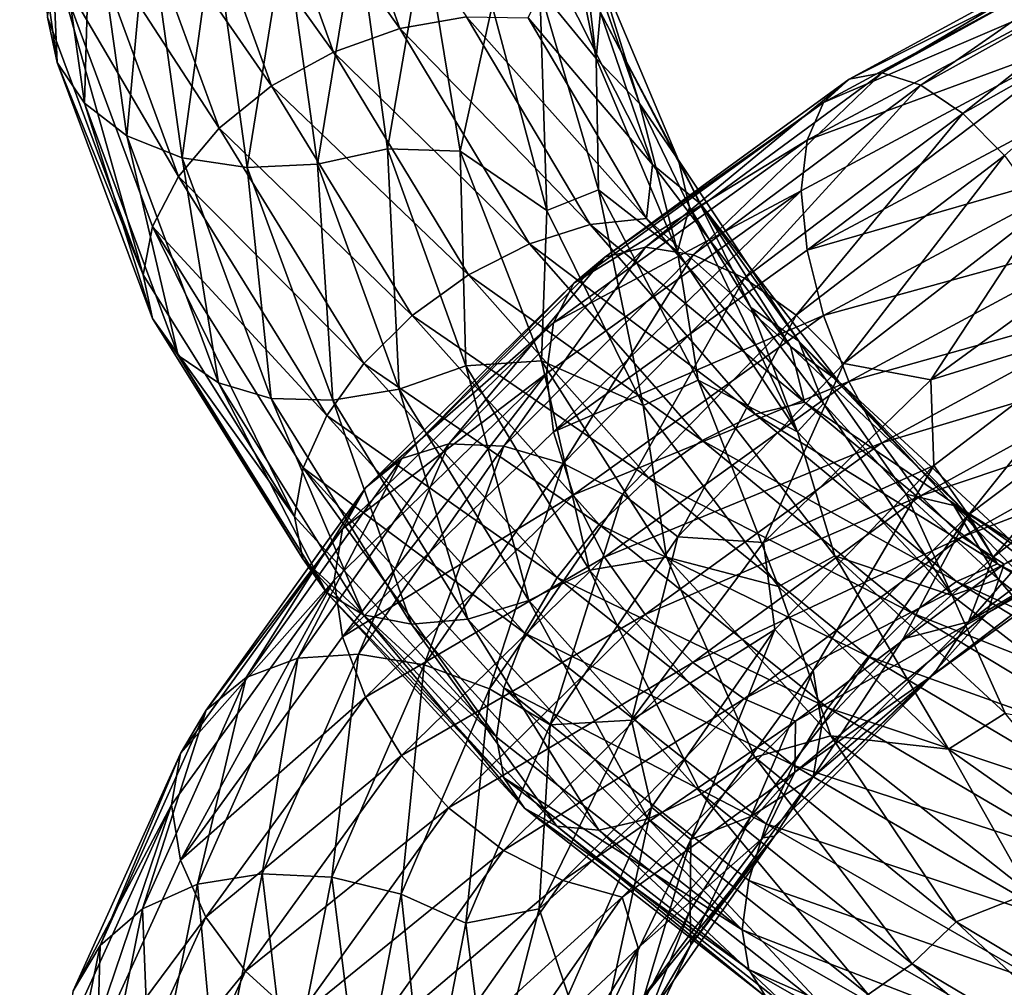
# Model space of a CAD drawing. Header units: metres. Extents: x -109 to 109, y -452 to 89.
# Tile 358 of 656: x -18.9 to -9.08, y -77.17 to -67.51. Entities that reach past the tile are written whole.
import ezdxf

# ---------------------------------------------------------------- set-up
doc = ezdxf.new("R2010")
doc.units = ezdxf.units.M
doc.layers.add('solid_K244270000C71_000', color=7, linetype='CONTINUOUS')
doc.layers.add('solid_k244270000c71_000_02', color=7, linetype='CONTINUOUS')

msp = doc.modelspace()

# ---------------------------------------------------------------- linework, layer by layer
at = {"layer": 'solid_K244270000C71_000'}
for points in [[(-18.898046, -65.291695, 821.762634), (-18.525118, -67.938164, 819.668091), (-18.620142, -65.735008, 822.16394)], [(-18.620613, -67.484665, 819.244019), (-18.525118, -67.938164, 819.668091), (-18.898046, -65.291695, 821.762634)], [(-15.921534, -65.315086, 818.023621), (-15.104782, -67.600304, 816.377441), (-16.621361, -65.468781, 817.97168)], [(-16.621361, -65.468781, 817.97168), (-15.768708, -67.834282, 816.234558), (-17.270758, -65.732994, 818.034058)], [(-15.104782, -67.600304, 816.377441), (-15.768708, -67.834282, 816.234558), (-16.621361, -65.468781, 817.97168)], [(-18.620142, -65.735008, 822.16394), (-18.252697, -68.342964, 820.098145), (-18.187048, -66.11689, 822.51355)], [(-18.525118, -67.938164, 819.668091), (-18.252697, -68.342964, 820.098145), (-18.620142, -65.735008, 822.16394)], [(-17.270758, -65.732994, 818.034058), (-16.384792, -68.171417, 816.210449), (-17.823227, -66.096733, 818.212646)], [(-15.768708, -67.834282, 816.234558), (-16.384792, -68.171417, 816.210449), (-17.270758, -65.732994, 818.034058)], [(-17.823227, -66.096733, 818.212646), (-16.90892, -68.595215, 816.312866), (-18.249165, -66.531929, 818.489136)], [(-16.384792, -68.171417, 816.210449), (-16.90892, -68.595215, 816.312866), (-17.823227, -66.096733, 818.212646)], [(-18.252697, -68.342964, 820.098145), (-17.82815, -68.669411, 820.498413), (-18.187048, -66.11689, 822.51355)], [(-18.187048, -66.11689, 822.51355), (-17.82815, -68.669411, 820.498413), (-17.624619, -66.406952, 822.785034)], [(-17.82815, -68.669411, 820.498413), (-17.276819, -68.890579, 820.839478), (-17.624619, -66.406952, 822.785034)], [(-17.624619, -66.406952, 822.785034), (-17.276819, -68.890579, 820.839478), (-16.962923, -66.579727, 822.956177)], [(-18.249165, -66.531929, 818.489136), (-17.313009, -69.07444, 816.527771), (-18.523232, -67.006248, 818.840149)], [(-16.90892, -68.595215, 816.312866), (-17.313009, -69.07444, 816.527771), (-18.249165, -66.531929, 818.489136)], [(-17.276819, -68.890579, 820.839478), (-16.628181, -68.984772, 821.095459), (-16.962923, -66.579727, 822.956177)], [(-16.962923, -66.579727, 822.956177), (-16.628181, -68.984772, 821.095459), (-16.249268, -66.630356, 823.022034)], [(-16.628181, -68.984772, 821.095459), (-15.928608, -68.952477, 821.255188), (-16.249268, -66.630356, 823.022034)], [(-18.523232, -67.006248, 818.840149), (-17.666725, -70.055733, 817.219971), (-18.620613, -67.484665, 819.244019)], [(-18.523232, -67.006248, 818.840149), (-17.573015, -69.574265, 816.835632), (-17.666725, -70.055733, 817.219971)], [(-17.313009, -69.07444, 816.527771), (-17.573015, -69.574265, 816.835632), (-18.523232, -67.006248, 818.840149)], [(-18.620613, -67.484665, 819.244019), (-17.666725, -70.055733, 817.219971), (-18.525118, -67.938164, 819.668091)], [(-15.768708, -67.834282, 816.234558), (-14.420779, -70.056953, 814.630493), (-16.384792, -68.171417, 816.210449)], [(-18.525118, -67.938164, 819.668091), (-17.574804, -70.493614, 817.647034), (-18.252697, -68.342964, 820.098145)], [(-17.666725, -70.055733, 817.219971), (-17.574804, -70.493614, 817.647034), (-18.525118, -67.938164, 819.668091)], [(-16.384792, -68.171417, 816.210449), (-14.984199, -70.461548, 814.525269), (-16.90892, -68.595215, 816.312866)], [(-14.420779, -70.056953, 814.630493), (-14.984199, -70.461548, 814.525269), (-16.384792, -68.171417, 816.210449)], [(-18.252697, -68.342964, 820.098145), (-17.316359, -70.861481, 818.105103), (-17.82815, -68.669411, 820.498413)], [(-17.574804, -70.493614, 817.647034), (-17.316359, -70.861481, 818.105103), (-18.252697, -68.342964, 820.098145)], [(-16.90892, -68.595215, 816.312866), (-15.463524, -70.94091, 814.556335), (-17.313009, -69.07444, 816.527771)], [(-14.984199, -70.461548, 814.525269), (-15.463524, -70.94091, 814.556335), (-16.90892, -68.595215, 816.312866)], [(-17.82815, -68.669411, 820.498413), (-16.913591, -71.134773, 818.554504), (-17.276819, -68.890579, 820.839478)], [(-17.316359, -70.861481, 818.105103), (-16.913591, -71.134773, 818.554504), (-17.82815, -68.669411, 820.498413)], [(-17.276819, -68.890579, 820.839478), (-16.390543, -71.289932, 818.963013), (-16.628181, -68.984772, 821.095459)], [(-16.913591, -71.134773, 818.554504), (-16.390543, -71.289932, 818.963013), (-17.276819, -68.890579, 820.839478)], [(-16.390543, -71.289932, 818.963013), (-15.77518, -71.308823, 819.301392), (-16.628181, -68.984772, 821.095459)], [(-17.313009, -69.07444, 816.527771), (-15.833071, -71.460861, 814.713501), (-17.573015, -69.574265, 816.835632)], [(-15.463524, -70.94091, 814.556335), (-15.833071, -71.460861, 814.713501), (-17.313009, -69.07444, 816.527771)], [(-17.573015, -69.574265, 816.835632), (-16.157816, -72.469887, 815.345825), (-17.666725, -70.055733, 817.219971)], [(-15.833071, -71.460861, 814.713501), (-16.070852, -71.984283, 814.980957), (-17.573015, -69.574265, 816.835632)], [(-17.666725, -70.055733, 817.219971), (-16.157816, -72.469887, 815.345825), (-17.574804, -70.493614, 817.647034)], [(-17.574804, -70.493614, 817.647034), (-16.072489, -72.891998, 815.776855), (-17.316359, -70.861481, 818.105103)], [(-16.157816, -72.469887, 815.345825), (-16.072489, -72.891998, 815.776855), (-17.574804, -70.493614, 817.647034)], [(-17.316359, -70.861481, 818.105103), (-15.836134, -73.225693, 816.261108), (-16.913591, -71.134773, 818.554504)], [(-16.072489, -72.891998, 815.776855), (-15.836134, -73.225693, 816.261108), (-17.316359, -70.861481, 818.105103)], [(-16.913591, -71.134773, 818.554504), (-15.467795, -73.449844, 816.756531), (-16.390543, -71.289932, 818.963013)], [(-15.836134, -73.225693, 816.261108), (-15.467795, -73.449844, 816.756531), (-16.913591, -71.134773, 818.554504)], [(-15.467795, -73.449844, 816.756531), (-14.989458, -73.543938, 817.228271), (-16.390543, -71.289932, 818.963013)], [(-15.760198, -73.102188, 842.270569), (-17.383917, -75.345634, 840.267456), (-17.294565, -75.897995, 840.62323)], [(-16.123528, -73.880684, 838.49585), (-17.123636, -76.137497, 836.495728), (-16.639297, -74.073982, 838.923889)], [(-16.639297, -74.073982, 838.923889), (-17.6714, -76.383522, 836.843689), (-17.036943, -74.400635, 839.384766)], [(-17.123636, -76.137497, 836.495728), (-17.6714, -76.383522, 836.843689), (-16.639297, -74.073982, 838.923889)], [(-17.036943, -74.400635, 839.384766), (-18.09371, -76.748344, 837.240295), (-17.292805, -74.833519, 839.844482)], [(-17.6714, -76.383522, 836.843689), (-18.09371, -76.748344, 837.240295), (-17.036943, -74.400635, 839.384766)], [(-17.292805, -74.833519, 839.844482), (-18.36544, -77.202721, 837.655396), (-17.383917, -75.345634, 840.267456)], [(-18.09371, -76.748344, 837.240295), (-18.36544, -77.202721, 837.655396), (-17.292805, -74.833519, 839.844482)], [(-17.383917, -75.345634, 840.267456), (-18.461832, -77.71759, 838.057495), (-18.367311, -78.253441, 838.418823)], [(-18.36544, -77.202721, 837.655396), (-18.461832, -77.71759, 838.057495), (-17.383917, -75.345634, 840.267456)], [(-17.383917, -75.345634, 840.267456), (-18.367311, -78.253441, 838.418823), (-17.294565, -75.897995, 840.62323)], [(-17.294565, -75.897995, 840.62323), (-18.367311, -78.253441, 838.418823), (-17.040239, -76.467621, 840.896851)], [(-16.479771, -76.033051, 836.223022), (-16.928421, -78.287216, 834.201965), (-17.123636, -76.137497, 836.495728)], [(-16.215666, -78.248619, 834.119019), (-16.928421, -78.287216, 834.201965), (-16.479771, -76.033051, 836.223022)], [(-15.785906, -76.068367, 836.039063), (-16.215666, -78.248619, 834.119019), (-16.479771, -76.033051, 836.223022)], [(-17.123636, -76.137497, 836.495728), (-17.589815, -78.45842, 834.378967), (-17.6714, -76.383522, 836.843689)], [(-16.928421, -78.287216, 834.201965), (-17.589815, -78.45842, 834.378967), (-17.123636, -76.137497, 836.495728)], [(-17.6714, -76.383522, 836.843689), (-18.152491, -78.758949, 834.643127), (-18.09371, -76.748344, 837.240295)], [(-17.589815, -78.45842, 834.378967), (-18.152491, -78.758949, 834.643127), (-17.6714, -76.383522, 836.843689)], [(-18.367311, -78.253441, 838.418823), (-18.09721, -78.789047, 838.723083), (-17.040239, -76.467621, 840.896851)], [(-17.040239, -76.467621, 840.896851), (-18.09721, -78.789047, 838.723083), (-16.643894, -77.006523, 841.069031)], [(-18.09371, -76.748344, 837.240295), (-18.586298, -79.163177, 834.972412), (-18.36544, -77.202721, 837.655396)], [(-18.152491, -78.758949, 834.643127), (-18.586298, -79.163177, 834.972412), (-18.09371, -76.748344, 837.240295)], [(-18.09721, -78.789047, 838.723083), (-17.676281, -79.279755, 838.948059), (-16.643894, -77.006523, 841.069031)]]:
    msp.add_3dface(points, dxfattribs=at)
at = {"layer": 'solid_k244270000c71_000_02'}
for points in [[(-14.441095, -67.482574, 816.625488), (-15.104782, -67.600304, 816.377441), (-15.921534, -65.315086, 818.023621)], [(-13.710368, -67.211472, 821.169678), (-13.147882, -67.898636, 820.013123), (-13.553166, -65.892632, 821.392578)], [(-13.553166, -65.892632, 821.392578), (-13.147882, -67.898636, 820.013123), (-13.34938, -66.184494, 820.451294)], [(-13.147882, -67.898636, 820.013123), (-13.092221, -67.279617, 819.706299), (-13.34938, -66.184494, 820.451294)], [(-16.249268, -66.630356, 823.022034), (-15.928608, -68.952477, 821.255188), (-15.535352, -66.559464, 822.981873)], [(-15.928608, -68.952477, 821.255188), (-15.228782, -68.800049, 821.310791), (-15.535352, -66.559464, 822.981873)], [(-15.535352, -66.559464, 822.981873), (-15.228782, -68.800049, 821.310791), (-14.860874, -66.653404, 822.626709)], [(-7.614687, -66.566246, 843.970093), (-10.295468, -68.043068, 843.09613), (-7.858271, -66.597893, 844.634216)], [(-9.908349, -68.163475, 842.511719), (-10.295468, -68.043068, 843.09613), (-7.614687, -66.566246, 843.970093)], [(-7.328368, -66.723312, 843.337402), (-9.908349, -68.163475, 842.511719), (-7.614687, -66.566246, 843.970093)], [(-15.228782, -68.800049, 821.310791), (-14.504424, -68.822945, 821.043335), (-14.860874, -66.653404, 822.626709)], [(-14.860874, -66.653404, 822.626709), (-14.504424, -68.822945, 821.043335), (-14.186071, -67.374512, 821.646973)], [(-7.858271, -66.597893, 844.634216), (-10.624806, -68.104935, 843.717651), (-8.046067, -66.806793, 845.285706)], [(-10.295468, -68.043068, 843.09613), (-10.624806, -68.104935, 843.717651), (-7.858271, -66.597893, 844.634216)], [(-9.491167, -68.447319, 841.999268), (-9.908349, -68.163475, 842.511719), (-7.328368, -66.723312, 843.337402)], [(-7.019814, -67.047485, 842.774353), (-9.491167, -68.447319, 841.999268), (-7.328368, -66.723312, 843.337402)], [(-8.046067, -66.806793, 845.285706), (-10.878717, -68.336021, 844.334595), (-8.166903, -67.172409, 845.878479)], [(-10.624806, -68.104935, 843.717651), (-10.878717, -68.336021, 844.334595), (-8.046067, -66.806793, 845.285706)], [(-13.142007, -66.97744, 819.176208), (-13.092221, -67.279617, 819.706299), (-12.713909, -68.347641, 818.983826)], [(-13.142007, -66.97744, 819.176208), (-12.713909, -68.347641, 818.983826), (-12.325626, -68.912132, 817.879211)], [(-13.142007, -66.97744, 819.176208), (-12.325626, -68.912132, 817.879211), (-13.107464, -67.434425, 818.15625)], [(-13.825732, -67.494484, 816.964783), (-13.580606, -66.99202, 817.821289), (-12.587015, -68.956223, 816.495544)], [(-13.107464, -67.434425, 818.15625), (-12.587015, -68.956223, 816.495544), (-13.580606, -66.99202, 817.821289)], [(-9.074136, -68.867928, 841.591553), (-9.491167, -68.447319, 841.999268), (-7.019814, -67.047485, 842.774353)], [(-8.166903, -67.172409, 845.878479), (-11.042094, -68.714531, 844.903137), (-8.211886, -67.67379, 846.365479)], [(-10.878717, -68.336021, 844.334595), (-11.042094, -68.714531, 844.903137), (-8.166903, -67.172409, 845.878479)], [(-14.186071, -67.374512, 821.646973), (-13.639999, -69.416664, 820.191223), (-13.710368, -67.211472, 821.169678)], [(-13.710368, -67.211472, 821.169678), (-13.123708, -69.210045, 819.775696), (-13.147882, -67.898636, 820.013123)], [(-13.639999, -69.416664, 820.191223), (-13.123708, -69.210045, 819.775696), (-13.710368, -67.211472, 821.169678)], [(-13.147882, -67.898636, 820.013123), (-12.713909, -68.347641, 818.983826), (-13.092221, -67.279617, 819.706299)], [(-14.504424, -68.822945, 821.043335), (-13.639999, -69.416664, 820.191223), (-14.186071, -67.374512, 821.646973)], [(-13.107464, -67.434425, 818.15625), (-12.105775, -69.350342, 816.879883), (-12.587015, -68.956223, 816.495544)], [(-12.325626, -68.912132, 817.879211), (-12.105775, -69.350342, 816.879883), (-13.107464, -67.434425, 818.15625)], [(-14.441095, -67.482574, 816.625488), (-13.206652, -69.555489, 815.190125), (-15.104782, -67.600304, 816.377441)], [(-12.64389, -69.49633, 815.605286), (-13.206652, -69.555489, 815.190125), (-14.441095, -67.482574, 816.625488)], [(-13.825732, -67.494484, 816.964783), (-12.64389, -69.49633, 815.605286), (-14.441095, -67.482574, 816.625488)], [(-13.825732, -67.494484, 816.964783), (-12.587015, -68.956223, 816.495544), (-12.64389, -69.49633, 815.605286)], [(-15.104782, -67.600304, 816.377441), (-13.813605, -69.748688, 814.858643), (-15.768708, -67.834282, 816.234558)], [(-13.206652, -69.555489, 815.190125), (-13.813605, -69.748688, 814.858643), (-15.104782, -67.600304, 816.377441)], [(-8.211886, -67.67379, 846.365479), (-11.102155, -69.218719, 845.377747), (-11.043219, -69.810791, 845.721252)], [(-11.042094, -68.714531, 844.903137), (-11.102155, -69.218719, 845.377747), (-8.211886, -67.67379, 846.365479)], [(-8.211886, -67.67379, 846.365479), (-11.043219, -69.810791, 845.721252), (-8.167735, -68.274788, 846.706543)], [(-13.813605, -69.748688, 814.858643), (-14.420779, -70.056953, 814.630493), (-15.768708, -67.834282, 816.234558)], [(-13.147882, -67.898636, 820.013123), (-12.334998, -69.824112, 818.704163), (-12.713909, -68.347641, 818.983826)], [(-13.123708, -69.210045, 819.775696), (-12.334998, -69.824112, 818.704163), (-13.147882, -67.898636, 820.013123)], [(-10.295468, -68.043068, 843.09613), (-12.654846, -69.782578, 841.859192), (-10.624806, -68.104935, 843.717651)], [(-12.179012, -69.856911, 841.336914), (-12.654846, -69.782578, 841.859192), (-10.295468, -68.043068, 843.09613)], [(-9.908349, -68.163475, 842.511719), (-12.179012, -69.856911, 841.336914), (-10.295468, -68.043068, 843.09613)], [(-10.624806, -68.104935, 843.717651), (-13.059658, -69.882294, 842.426086), (-10.878717, -68.336021, 844.334595)], [(-12.654846, -69.782578, 841.859192), (-13.059658, -69.882294, 842.426086), (-10.624806, -68.104935, 843.717651)], [(-11.666226, -70.089935, 840.889893), (-12.179012, -69.856911, 841.336914), (-9.908349, -68.163475, 842.511719)], [(-9.491167, -68.447319, 841.999268), (-11.666226, -70.089935, 840.889893), (-9.908349, -68.163475, 842.511719)], [(-10.878717, -68.336021, 844.334595), (-13.371758, -70.140999, 842.998901), (-11.042094, -68.714531, 844.903137)], [(-13.059658, -69.882294, 842.426086), (-13.371758, -70.140999, 842.998901), (-10.878717, -68.336021, 844.334595)], [(-12.334998, -69.824112, 818.704163), (-12.216886, -69.383392, 818.291138), (-12.713909, -68.347641, 818.983826)], [(-12.325626, -68.912132, 817.879211), (-12.713909, -68.347641, 818.983826), (-12.216886, -69.383392, 818.291138)], [(-8.167735, -68.274788, 846.706543), (-11.043219, -69.810791, 845.721252), (-8.047625, -68.946098, 846.892456)], [(-11.153625, -70.458855, 840.546204), (-11.666226, -70.089935, 840.889893), (-9.491167, -68.447319, 841.999268)], [(-9.074136, -68.867928, 841.591553), (-11.153625, -70.458855, 840.546204), (-9.491167, -68.447319, 841.999268)], [(-11.042094, -68.714531, 844.903137), (-13.572575, -70.535355, 843.536499), (-11.102155, -69.218719, 845.377747)], [(-13.371758, -70.140999, 842.998901), (-13.572575, -70.535355, 843.536499), (-11.042094, -68.714531, 844.903137)], [(-15.928608, -68.952477, 821.255188), (-15.111493, -71.197083, 819.552124), (-15.228782, -68.800049, 821.310791)], [(-15.228782, -68.800049, 821.310791), (-14.447567, -70.96656, 819.700562), (-14.504424, -68.822945, 821.043335)], [(-15.111493, -71.197083, 819.552124), (-14.447567, -70.96656, 819.700562), (-15.228782, -68.800049, 821.310791)], [(-14.504424, -68.822945, 821.043335), (-13.691589, -70.913666, 819.5271), (-13.639999, -69.416664, 820.191223)], [(-14.447567, -70.96656, 819.700562), (-13.691589, -70.913666, 819.5271), (-14.504424, -68.822945, 821.043335)], [(-12.325626, -68.912132, 817.879211), (-12.216886, -69.383392, 818.291138), (-11.604333, -70.382805, 817.634705)], [(-12.325626, -68.912132, 817.879211), (-11.604333, -70.382805, 817.634705), (-11.124557, -70.719597, 816.706116)], [(-12.325626, -68.912132, 817.879211), (-11.124557, -70.719597, 816.706116), (-12.105775, -69.350342, 816.879883)], [(-10.678348, -70.941109, 840.333618), (-11.153625, -70.458855, 840.546204), (-9.074136, -68.867928, 841.591553)], [(-11.043219, -69.810791, 845.721252), (-10.880822, -70.463676, 845.922302), (-8.047625, -68.946098, 846.892456)], [(-8.047625, -68.946098, 846.892456), (-10.880822, -70.463676, 845.922302), (-7.860442, -69.630142, 846.911499)], [(-8.687469, -69.398895, 841.320923), (-10.678348, -70.941109, 840.333618), (-9.074136, -68.867928, 841.591553)], [(-16.628181, -68.984772, 821.095459), (-15.77518, -71.308823, 819.301392), (-15.928608, -68.952477, 821.255188)], [(-15.77518, -71.308823, 819.301392), (-15.111493, -71.197083, 819.552124), (-15.928608, -68.952477, 821.255188)], [(-12.64389, -69.49633, 815.605286), (-12.587015, -68.956223, 816.495544), (-11.207848, -70.773125, 815.314758)], [(-12.105775, -69.350342, 816.879883), (-11.207848, -70.773125, 815.314758), (-12.587015, -68.956223, 816.495544)], [(-11.102155, -69.218719, 845.377747), (-13.644553, -71.041565, 843.996582), (-13.573956, -71.623032, 844.342896)], [(-13.572575, -70.535355, 843.536499), (-13.644553, -71.041565, 843.996582), (-11.102155, -69.218719, 845.377747)], [(-13.639999, -69.416664, 820.191223), (-12.677412, -71.36219, 818.825195), (-13.123708, -69.210045, 819.775696)], [(-11.102155, -69.218719, 845.377747), (-13.573956, -71.623032, 844.342896), (-11.043219, -69.810791, 845.721252)], [(-13.123708, -69.210045, 819.775696), (-12.13135, -71.10746, 818.476685), (-12.334998, -69.824112, 818.704163)], [(-12.677412, -71.36219, 818.825195), (-12.13135, -71.10746, 818.476685), (-13.123708, -69.210045, 819.775696)], [(-13.691589, -70.913666, 819.5271), (-12.677412, -71.36219, 818.825195), (-13.639999, -69.416664, 820.191223)], [(-12.334998, -69.824112, 818.704163), (-11.137864, -71.623695, 817.519348), (-12.216886, -69.383392, 818.291138)], [(-11.137864, -71.623695, 817.519348), (-11.604333, -70.382805, 817.634705), (-12.216886, -69.383392, 818.291138)], [(-12.105775, -69.350342, 816.879883), (-10.729157, -71.118584, 815.750305), (-11.207848, -70.773125, 815.314758)], [(-11.124557, -70.719597, 816.706116), (-10.729157, -71.118584, 815.750305), (-12.105775, -69.350342, 816.879883)], [(-9.807546, -71.103851, 840.542542), (-10.678348, -70.941109, 840.333618), (-8.687469, -69.398895, 841.320923)], [(-7.834252, -69.666344, 841.403076), (-9.807546, -71.103851, 840.542542), (-8.687469, -69.398895, 841.320923)], [(-12.64389, -69.49633, 815.605286), (-11.067764, -71.32653, 814.417053), (-13.206652, -69.555489, 815.190125)], [(-12.64389, -69.49633, 815.605286), (-11.207848, -70.773125, 815.314758), (-11.067764, -71.32653, 814.417053)], [(-17.573015, -69.574265, 816.835632), (-16.070852, -71.984283, 814.980957), (-16.157816, -72.469887, 815.345825)], [(-13.206652, -69.555489, 815.190125), (-11.560374, -71.448837, 813.933594), (-13.813605, -69.748688, 814.858643)], [(-11.067764, -71.32653, 814.417053), (-11.560374, -71.448837, 813.933594), (-13.206652, -69.555489, 815.190125)], [(-10.880822, -70.463676, 845.922302), (-10.627742, -71.121178, 845.968384), (-7.860442, -69.630142, 846.911499)], [(-7.860442, -69.630142, 846.911499), (-10.627742, -71.121178, 845.968384), (-7.61736, -70.277016, 846.757019)], [(-7.878585, -70.506767, 841.347412), (-9.807546, -71.103851, 840.542542), (-7.834252, -69.666344, 841.403076)], [(-12.654846, -69.782578, 841.859192), (-14.616977, -71.745049, 840.305481), (-13.059658, -69.882294, 842.426086)], [(-14.067365, -71.765335, 839.857483), (-14.616977, -71.745049, 840.305481), (-12.654846, -69.782578, 841.859192)], [(-13.813605, -69.748688, 814.858643), (-12.091668, -71.709137, 813.526794), (-14.420779, -70.056953, 814.630493)], [(-12.179012, -69.856911, 841.336914), (-14.067365, -71.765335, 839.857483), (-12.654846, -69.782578, 841.859192)], [(-11.560374, -71.448837, 813.933594), (-12.091668, -71.709137, 813.526794), (-13.813605, -69.748688, 814.858643)], [(-11.043219, -69.810791, 845.721252), (-13.573956, -71.623032, 844.342896), (-10.880822, -70.463676, 845.922302)], [(-12.13135, -71.10746, 818.476685), (-11.137864, -71.623695, 817.519348), (-12.334998, -69.824112, 818.704163)], [(-13.059658, -69.882294, 842.426086), (-15.084556, -71.889069, 840.80719), (-13.371758, -70.140999, 842.998901)], [(-14.616977, -71.745049, 840.305481), (-15.084556, -71.889069, 840.80719), (-13.059658, -69.882294, 842.426086)], [(-13.475072, -71.93866, 839.488647), (-14.067365, -71.765335, 839.857483), (-12.179012, -69.856911, 841.336914)], [(-11.666226, -70.089935, 840.889893), (-13.475072, -71.93866, 839.488647), (-12.179012, -69.856911, 841.336914)], [(-14.420779, -70.056953, 814.630493), (-12.623155, -72.08345, 813.221741), (-14.984199, -70.461548, 814.525269)], [(-12.091668, -71.709137, 813.526794), (-12.623155, -72.08345, 813.221741), (-14.420779, -70.056953, 814.630493)], [(-12.882993, -72.246758, 839.22168), (-13.475072, -71.93866, 839.488647), (-11.666226, -70.089935, 840.889893)], [(-11.153625, -70.458855, 840.546204), (-12.882993, -72.246758, 839.22168), (-11.666226, -70.089935, 840.889893)], [(-13.371758, -70.140999, 842.998901), (-15.445045, -72.179977, 841.327454), (-13.572575, -70.535355, 843.536499)], [(-15.084556, -71.889069, 840.80719), (-15.445045, -72.179977, 841.327454), (-13.371758, -70.140999, 842.998901)], [(-10.627742, -71.121178, 845.968384), (-10.299082, -71.735062, 845.851074), (-7.61736, -70.277016, 846.757019)], [(-7.61736, -70.277016, 846.757019), (-10.299082, -71.735062, 845.851074), (-7.331375, -70.841026, 846.430054)], [(-11.137864, -71.623695, 817.519348), (-10.881189, -71.340477, 817.021729), (-11.604333, -70.382805, 817.634705)], [(-11.124557, -70.719597, 816.706116), (-11.604333, -70.382805, 817.634705), (-10.881189, -71.340477, 817.021729)], [(-14.984199, -70.461548, 814.525269), (-13.116341, -72.548035, 813.043335), (-15.463524, -70.94091, 814.556335)], [(-12.623155, -72.08345, 813.221741), (-13.116341, -72.548035, 813.043335), (-14.984199, -70.461548, 814.525269)], [(-13.573956, -71.623032, 844.342896), (-13.374345, -72.252281, 844.564087), (-10.880822, -70.463676, 845.922302)], [(-10.880822, -70.463676, 845.922302), (-13.374345, -72.252281, 844.564087), (-10.627742, -71.121178, 845.968384)], [(-12.334023, -72.671631, 839.078796), (-12.882993, -72.246758, 839.22168), (-11.153625, -70.458855, 840.546204)], [(-10.678348, -70.941109, 840.333618), (-12.334023, -72.671631, 839.078796), (-11.153625, -70.458855, 840.546204)], [(-9.777933, -71.960411, 840.468811), (-9.807546, -71.103851, 840.542542), (-7.878585, -70.506767, 841.347412)], [(-9.777933, -71.960411, 840.468811), (-7.878585, -70.506767, 841.347412), (-9.433991, -72.452003, 840.770996)], [(-7.878585, -70.506767, 841.347412), (-7.599237, -71.069649, 841.588257), (-9.433991, -72.452003, 840.770996)], [(-13.572575, -70.535355, 843.536499), (-15.676999, -72.592659, 841.828369), (-13.644553, -71.041565, 843.996582)], [(-15.445045, -72.179977, 841.327454), (-15.676999, -72.592659, 841.828369), (-13.572575, -70.535355, 843.536499)], [(-10.729157, -71.118584, 815.750305), (-9.485636, -72.401176, 814.328735), (-11.207848, -70.773125, 815.314758)], [(-11.067764, -71.32653, 814.417053), (-11.207848, -70.773125, 815.314758), (-9.485636, -72.401176, 814.328735)], [(-11.124557, -70.719597, 816.706116), (-10.881189, -71.340477, 817.021729), (-10.056076, -72.24649, 816.462524)], [(-11.124557, -70.719597, 816.706116), (-10.056076, -72.24649, 816.462524), (-9.578561, -72.358978, 815.705933)], [(-11.124557, -70.719597, 816.706116), (-9.578561, -72.358978, 815.705933), (-10.729157, -71.118584, 815.750305)], [(-14.447567, -70.96656, 819.700562), (-13.21257, -73.005257, 818.215271), (-13.691589, -70.913666, 819.5271)], [(-13.691589, -70.913666, 819.5271), (-12.444852, -72.874046, 818.139465), (-12.677412, -71.36219, 818.825195)], [(-13.21257, -73.005257, 818.215271), (-12.444852, -72.874046, 818.139465), (-13.691589, -70.913666, 819.5271)], [(-10.299082, -71.735062, 845.851074), (-9.912415, -72.261421, 845.569641), (-7.331375, -70.841026, 846.430054)], [(-7.331375, -70.841026, 846.430054), (-9.912415, -72.261421, 845.569641), (-7.022933, -71.291542, 845.961914)], [(-15.463524, -70.94091, 814.556335), (-13.535916, -73.07682, 813.01001), (-15.833071, -71.460861, 814.713501)], [(-13.116341, -72.548035, 813.043335), (-13.535916, -73.07682, 813.01001), (-15.463524, -70.94091, 814.556335)], [(-15.111493, -71.197083, 819.552124), (-13.819743, -73.307999, 817.979797), (-14.447567, -70.96656, 819.700562)], [(-13.819743, -73.307999, 817.979797), (-13.21257, -73.005257, 818.215271), (-14.447567, -70.96656, 819.700562)], [(-11.477414, -72.728386, 839.417358), (-12.334023, -72.671631, 839.078796), (-10.678348, -70.941109, 840.333618)], [(-9.807546, -71.103851, 840.542542), (-11.477414, -72.728386, 839.417358), (-10.678348, -70.941109, 840.333618)], [(-13.644553, -71.041565, 843.996582), (-15.760198, -73.102188, 842.270569), (-15.678596, -73.669601, 842.621521)], [(-15.676999, -72.592659, 841.828369), (-15.760198, -73.102188, 842.270569), (-13.644553, -71.041565, 843.996582)], [(-13.644553, -71.041565, 843.996582), (-15.678596, -73.669601, 842.621521), (-13.573956, -71.623032, 844.342896)], [(-12.677412, -71.36219, 818.825195), (-11.327942, -73.166611, 817.602356), (-12.13135, -71.10746, 818.476685)], [(-12.13135, -71.10746, 818.476685), (-10.765235, -72.86055, 817.324646), (-11.137864, -71.623695, 817.519348)], [(-11.327942, -73.166611, 817.602356), (-10.765235, -72.86055, 817.324646), (-12.13135, -71.10746, 818.476685)], [(-9.777933, -71.960411, 840.468811), (-11.477414, -72.728386, 839.417358), (-9.807546, -71.103851, 840.542542)], [(-9.433991, -72.452003, 840.770996), (-7.599237, -71.069649, 841.588257), (-9.187837, -72.873055, 841.207886)], [(-7.599237, -71.069649, 841.588257), (-8.204157, -72.106888, 841.671875), (-9.187837, -72.873055, 841.207886)], [(-15.77518, -71.308823, 819.301392), (-14.426697, -73.493195, 817.643738), (-15.111493, -71.197083, 819.552124)], [(-14.426697, -73.493195, 817.643738), (-13.819743, -73.307999, 817.979797), (-15.111493, -71.197083, 819.552124)], [(-13.374345, -72.252281, 844.564087), (-13.063266, -72.875977, 844.645386), (-10.627742, -71.121178, 845.968384)], [(-10.627742, -71.121178, 845.968384), (-13.063266, -72.875977, 844.645386), (-10.299082, -71.735062, 845.851074)], [(-10.729157, -71.118584, 815.750305), (-9.019913, -72.698471, 814.816589), (-9.485636, -72.401176, 814.328735)], [(-9.578561, -72.358978, 815.705933), (-9.019913, -72.698471, 814.816589), (-10.729157, -71.118584, 815.750305)], [(-16.390543, -71.289932, 818.963013), (-14.989458, -73.543938, 817.228271), (-15.77518, -71.308823, 819.301392)], [(-9.912415, -72.261421, 845.569641), (-9.495384, -72.67218, 845.151917), (-7.022933, -71.291542, 845.961914)], [(-7.022933, -71.291542, 845.961914), (-9.495384, -72.67218, 845.151917), (-6.714378, -71.602127, 845.391296)], [(-14.989458, -73.543938, 817.228271), (-14.426697, -73.493195, 817.643738), (-15.77518, -71.308823, 819.301392)], [(-12.444852, -72.874046, 818.139465), (-11.327942, -73.166611, 817.602356), (-12.677412, -71.36219, 818.825195)], [(-11.067764, -71.32653, 814.417053), (-9.144546, -72.941566, 813.452515), (-11.560374, -71.448837, 813.933594)], [(-11.137864, -71.623695, 817.519348), (-9.596075, -73.256935, 816.507813), (-10.881189, -71.340477, 817.021729)], [(-11.067764, -71.32653, 814.417053), (-9.485636, -72.401176, 814.328735), (-9.144546, -72.941566, 813.452515)], [(-9.596075, -73.256935, 816.507813), (-10.056076, -72.24649, 816.462524), (-10.881189, -71.340477, 817.021729)], [(-15.833071, -71.460861, 814.713501), (-13.859396, -73.633018, 813.115112), (-16.070852, -71.984283, 814.980957)], [(-13.535916, -73.07682, 813.01001), (-13.859396, -73.633018, 813.115112), (-15.833071, -71.460861, 814.713501)], [(-11.560374, -71.448837, 813.933594), (-9.551556, -73.117119, 812.910461), (-12.091668, -71.709137, 813.526794)], [(-9.144546, -72.941566, 813.452515), (-9.551556, -73.117119, 812.910461), (-11.560374, -71.448837, 813.933594)], [(-13.573956, -71.623032, 844.342896), (-15.678596, -73.669601, 842.621521), (-13.374345, -72.252281, 844.564087)], [(-10.765235, -72.86055, 817.324646), (-9.596075, -73.256935, 816.507813), (-11.137864, -71.623695, 817.519348)], [(-9.495384, -72.67218, 845.151917), (-9.078202, -72.943665, 844.632935), (-6.714378, -71.602127, 845.391296)], [(-6.714378, -71.602127, 845.391296), (-9.078202, -72.943665, 844.632935), (-7.042384, -72.065765, 844.603027)], [(-14.616977, -71.745049, 840.305481), (-16.123528, -73.880684, 838.49585), (-15.084556, -71.889069, 840.80719)], [(-15.517268, -73.840752, 838.131897), (-16.123528, -73.880684, 838.49585), (-14.616977, -71.745049, 840.305481)], [(-14.067365, -71.765335, 839.857483), (-15.517268, -73.840752, 838.131897), (-14.616977, -71.745049, 840.305481)], [(-14.863928, -73.947472, 837.851685), (-15.517268, -73.840752, 838.131897), (-14.067365, -71.765335, 839.857483)], [(-13.475072, -71.93866, 839.488647), (-14.863928, -73.947472, 837.851685), (-14.067365, -71.765335, 839.857483)], [(-13.063266, -72.875977, 844.645386), (-12.659287, -73.448006, 844.576477), (-10.299082, -71.735062, 845.851074)], [(-10.299082, -71.735062, 845.851074), (-12.659287, -73.448006, 844.576477), (-9.912415, -72.261421, 845.569641)], [(-12.091668, -71.709137, 813.526794), (-9.990528, -73.434013, 812.439026), (-12.623155, -72.08345, 813.221741)], [(-9.551556, -73.117119, 812.910461), (-9.990528, -73.434013, 812.439026), (-12.091668, -71.709137, 813.526794)], [(-15.084556, -71.889069, 840.80719), (-16.639297, -74.073982, 838.923889), (-15.445045, -72.179977, 841.327454)], [(-16.123528, -73.880684, 838.49585), (-16.639297, -74.073982, 838.923889), (-15.084556, -71.889069, 840.80719)], [(-16.070852, -71.984283, 814.980957), (-14.141516, -74.670364, 813.690552), (-16.157816, -72.469887, 815.345825)], [(-16.070852, -71.984283, 814.980957), (-14.067537, -74.177452, 813.345947), (-14.141516, -74.670364, 813.690552)], [(-13.859396, -73.633018, 813.115112), (-14.067537, -74.177452, 813.345947), (-16.070852, -71.984283, 814.980957)], [(-14.210824, -74.187683, 837.671631), (-14.863928, -73.947472, 837.851685), (-13.475072, -71.93866, 839.488647)], [(-12.882993, -72.246758, 839.22168), (-14.210824, -74.187683, 837.671631), (-13.475072, -71.93866, 839.488647)], [(-11.366685, -73.59449, 839.332214), (-11.477414, -72.728386, 839.417358), (-9.777933, -71.960411, 840.468811)], [(-11.366685, -73.59449, 839.332214), (-9.777933, -71.960411, 840.468811), (-10.983625, -74.004608, 839.709351)], [(-9.777933, -71.960411, 840.468811), (-9.433991, -72.452003, 840.770996), (-10.983625, -74.004608, 839.709351)], [(-12.623155, -72.08345, 813.221741), (-10.429659, -73.864067, 812.067932), (-13.116341, -72.548035, 813.043335)], [(-9.990528, -73.434013, 812.439026), (-10.429659, -73.864067, 812.067932), (-12.623155, -72.08345, 813.221741)], [(-7.042384, -72.065765, 844.603027), (-9.25046, -73.437393, 843.804443), (-7.858342, -72.655121, 843.619324)], [(-9.078202, -72.943665, 844.632935), (-9.25046, -73.437393, 843.804443), (-7.042384, -72.065765, 844.603027)], [(-15.445045, -72.179977, 841.327454), (-17.036943, -74.400635, 839.384766), (-15.676999, -72.592659, 841.828369)], [(-16.639297, -74.073982, 838.923889), (-17.036943, -74.400635, 839.384766), (-15.445045, -72.179977, 841.327454)], [(-9.433569, -73.520531, 841.566284), (-9.187837, -72.873055, 841.207886), (-8.204157, -72.106888, 841.671875)], [(-7.599648, -72.144356, 842.391785), (-9.433569, -73.520531, 841.566284), (-8.204157, -72.106888, 841.671875)], [(-7.884417, -72.599861, 842.907166), (-9.433569, -73.520531, 841.566284), (-7.599648, -72.144356, 842.391785)], [(-15.678596, -73.669601, 842.621521), (-15.448033, -74.270775, 842.867188), (-13.374345, -72.252281, 844.564087)], [(-13.374345, -72.252281, 844.564087), (-15.448033, -74.270775, 842.867188), (-13.063266, -72.875977, 844.645386)], [(-13.605273, -74.548431, 837.607849), (-14.210824, -74.187683, 837.671631), (-12.882993, -72.246758, 839.22168)], [(-12.334023, -72.671631, 839.078796), (-13.605273, -74.548431, 837.607849), (-12.882993, -72.246758, 839.22168)], [(-12.659287, -73.448006, 844.576477), (-12.184011, -73.926758, 844.354065), (-9.912415, -72.261421, 845.569641)], [(-9.912415, -72.261421, 845.569641), (-12.184011, -73.926758, 844.354065), (-9.495384, -72.67218, 845.151917)], [(-9.596075, -73.256935, 816.507813), (-9.137736, -73.092789, 815.965881), (-10.056076, -72.24649, 816.462524)], [(-9.578561, -72.358978, 815.705933), (-10.056076, -72.24649, 816.462524), (-9.137736, -73.092789, 815.965881)], [(-9.578561, -72.358978, 815.705933), (-9.137736, -73.092789, 815.965881), (-8.130907, -73.87751, 815.536743)], [(-9.578561, -72.358978, 815.705933), (-8.130907, -73.87751, 815.536743), (-7.733271, -73.79319, 814.924438)], [(-9.578561, -72.358978, 815.705933), (-7.733271, -73.79319, 814.924438), (-9.019913, -72.698471, 814.816589)], [(-16.157816, -72.469887, 815.345825), (-14.141516, -74.670364, 813.690552), (-16.072489, -72.891998, 815.776855)], [(-10.983625, -74.004608, 839.709351), (-9.433991, -72.452003, 840.770996), (-10.895305, -74.55555, 840.062378)], [(-9.433991, -72.452003, 840.770996), (-10.086349, -73.689987, 840.669922), (-10.895305, -74.55555, 840.062378)], [(-9.433991, -72.452003, 840.770996), (-9.187837, -72.873055, 841.207886), (-10.086349, -73.689987, 840.669922)], [(-9.019913, -72.698471, 814.816589), (-7.471992, -73.805222, 813.580994), (-9.485636, -72.401176, 814.328735)], [(-9.144546, -72.941566, 813.452515), (-9.485636, -72.401176, 814.328735), (-7.471992, -73.805222, 813.580994)], [(-13.116341, -72.548035, 813.043335), (-10.837146, -74.379311, 811.82666), (-13.535916, -73.07682, 813.01001)], [(-10.429659, -73.864067, 812.067932), (-10.837146, -74.379311, 811.82666), (-13.116341, -72.548035, 813.043335)], [(-15.676999, -72.592659, 841.828369), (-17.292805, -74.833519, 839.844482), (-15.760198, -73.102188, 842.270569)], [(-17.036943, -74.400635, 839.384766), (-17.292805, -74.833519, 839.844482), (-15.676999, -72.592659, 841.828369)], [(-12.794832, -74.502052, 838.073425), (-13.605273, -74.548431, 837.607849), (-12.334023, -72.671631, 839.078796)], [(-11.477414, -72.728386, 839.417358), (-12.794832, -74.502052, 838.073425), (-12.334023, -72.671631, 839.078796)], [(-12.184011, -73.926758, 844.354065), (-11.67141, -74.287369, 844.001587), (-9.495384, -72.67218, 845.151917)], [(-9.495384, -72.67218, 845.151917), (-11.67141, -74.287369, 844.001587), (-9.078202, -72.943665, 844.632935)], [(-7.884417, -72.599861, 842.907166), (-7.858342, -72.655121, 843.619324), (-9.822657, -74.073929, 842.734314)], [(-7.884417, -72.599861, 842.907166), (-9.822657, -74.073929, 842.734314), (-9.780813, -74.040604, 842.011597)], [(-9.25046, -73.437393, 843.804443), (-9.822657, -74.073929, 842.734314), (-7.858342, -72.655121, 843.619324)], [(-7.884417, -72.599861, 842.907166), (-9.780813, -74.040604, 842.011597), (-9.433569, -73.520531, 841.566284)], [(-11.366685, -73.59449, 839.332214), (-12.794832, -74.502052, 838.073425), (-11.477414, -72.728386, 839.417358)], [(-15.448033, -74.270775, 842.867188), (-15.088722, -74.854485, 842.991028), (-13.063266, -72.875977, 844.645386)], [(-13.063266, -72.875977, 844.645386), (-15.088722, -74.854485, 842.991028), (-12.659287, -73.448006, 844.576477)], [(-13.21257, -73.005257, 818.215271), (-11.565555, -74.868645, 816.913025), (-12.444852, -72.874046, 818.139465)], [(-12.444852, -72.874046, 818.139465), (-10.806746, -74.658554, 816.936401), (-11.327942, -73.166611, 817.602356)], [(-11.565555, -74.868645, 816.913025), (-10.806746, -74.658554, 816.936401), (-12.444852, -72.874046, 818.139465)], [(-11.327942, -73.166611, 817.602356), (-9.63358, -74.789368, 816.572937), (-10.765235, -72.86055, 817.324646)], [(-10.765235, -72.86055, 817.324646), (-9.067256, -74.429489, 816.368713), (-9.596075, -73.256935, 816.507813)], [(-9.63358, -74.789368, 816.572937), (-9.067256, -74.429489, 816.368713), (-10.765235, -72.86055, 817.324646)], [(-9.433569, -73.520531, 841.566284), (-10.086349, -73.689987, 840.669922), (-9.187837, -72.873055, 841.207886)], [(-16.072489, -72.891998, 815.776855), (-14.068969, -75.074913, 814.127808), (-15.836134, -73.225693, 816.261108)], [(-14.141516, -74.670364, 813.690552), (-14.068969, -75.074913, 814.127808), (-16.072489, -72.891998, 815.776855)], [(-11.67141, -74.287369, 844.001587), (-11.158624, -74.509613, 843.549133), (-9.078202, -72.943665, 844.632935)], [(-9.078202, -72.943665, 844.632935), (-11.158624, -74.509613, 843.549133), (-9.25046, -73.437393, 843.804443)], [(-9.144546, -72.941566, 813.452515), (-6.935505, -74.307716, 812.754089), (-9.551556, -73.117119, 812.910461)], [(-9.144546, -72.941566, 813.452515), (-7.471992, -73.805222, 813.580994), (-6.935505, -74.307716, 812.754089)], [(-13.819743, -73.307999, 817.979797), (-12.097041, -75.235565, 816.59906), (-13.21257, -73.005257, 818.215271)], [(-12.097041, -75.235565, 816.59906), (-11.565555, -74.868645, 816.913025), (-13.21257, -73.005257, 818.215271)], [(-17.292805, -74.833519, 839.844482), (-17.383917, -75.345634, 840.267456), (-15.760198, -73.102188, 842.270569)], [(-15.760198, -73.102188, 842.270569), (-17.294565, -75.897995, 840.62323), (-15.678596, -73.669601, 842.621521)], [(-13.535916, -73.07682, 813.01001), (-11.183812, -74.949867, 811.738037), (-13.859396, -73.633018, 813.115112)], [(-10.837146, -74.379311, 811.82666), (-11.183812, -74.949867, 811.738037), (-13.535916, -73.07682, 813.01001)], [(-10.806746, -74.658554, 816.936401), (-9.63358, -74.789368, 816.572937), (-11.327942, -73.166611, 817.602356)], [(-9.551556, -73.117119, 812.910461), (-7.244195, -74.525032, 812.165039), (-9.990528, -73.434013, 812.439026)], [(-9.596075, -73.256935, 816.507813), (-7.755032, -74.687073, 815.715454), (-9.137736, -73.092789, 815.965881)], [(-6.935505, -74.307716, 812.754089), (-7.244195, -74.525032, 812.165039), (-9.551556, -73.117119, 812.910461)], [(-7.755032, -74.687073, 815.715454), (-8.130907, -73.87751, 815.536743), (-9.137736, -73.092789, 815.965881)], [(-15.836134, -73.225693, 816.261108), (-13.862078, -75.378288, 814.63562), (-15.467795, -73.449844, 816.756531)], [(-14.068969, -75.074913, 814.127808), (-13.862078, -75.378288, 814.63562), (-15.836134, -73.225693, 816.261108)], [(-9.067256, -74.429489, 816.368713), (-7.755032, -74.687073, 815.715454), (-9.596075, -73.256935, 816.507813)], [(-14.426697, -73.493195, 817.643738), (-12.628335, -75.486046, 816.186157), (-13.819743, -73.307999, 817.979797)], [(-12.628335, -75.486046, 816.186157), (-12.097041, -75.235565, 816.59906), (-13.819743, -73.307999, 817.979797)], [(-15.467795, -73.449844, 816.756531), (-13.539655, -75.558784, 815.172424), (-14.989458, -73.543938, 817.228271)], [(-13.862078, -75.378288, 814.63562), (-13.539655, -75.558784, 815.172424), (-15.467795, -73.449844, 816.756531)], [(-15.088722, -74.854485, 842.991028), (-14.622108, -75.377144, 842.980225), (-12.659287, -73.448006, 844.576477)], [(-12.659287, -73.448006, 844.576477), (-14.622108, -75.377144, 842.980225), (-12.184011, -73.926758, 844.354065)], [(-9.25046, -73.437393, 843.804443), (-11.166333, -75.01815, 842.701355), (-9.822657, -74.073929, 842.734314)], [(-11.158624, -74.509613, 843.549133), (-11.166333, -75.01815, 842.701355), (-9.25046, -73.437393, 843.804443)], [(-9.990528, -73.434013, 812.439026), (-7.577125, -74.886391, 811.641663), (-10.429659, -73.864067, 812.067932)], [(-7.244195, -74.525032, 812.165039), (-7.577125, -74.886391, 811.641663), (-9.990528, -73.434013, 812.439026)], [(-14.989458, -73.543938, 817.228271), (-13.120945, -75.598648, 815.701172), (-14.426697, -73.493195, 817.643738)], [(-13.539655, -75.558784, 815.172424), (-13.120945, -75.598648, 815.701172), (-14.989458, -73.543938, 817.228271)], [(-13.120945, -75.598648, 815.701172), (-12.628335, -75.486046, 816.186157), (-14.426697, -73.493195, 817.643738)], [(-9.433569, -73.520531, 841.566284), (-10.982776, -75.065239, 840.495667), (-10.086349, -73.689987, 840.669922)], [(-9.780813, -74.040604, 842.011597), (-10.982776, -75.065239, 840.495667), (-9.433569, -73.520531, 841.566284)], [(-13.859396, -73.633018, 813.115112), (-11.451082, -75.53672, 811.798279), (-14.067537, -74.177452, 813.345947)], [(-11.183812, -74.949867, 811.738037), (-11.451082, -75.53672, 811.798279), (-13.859396, -73.633018, 813.115112)], [(-12.597143, -75.369873, 837.985779), (-12.794832, -74.502052, 838.073425), (-11.366685, -73.59449, 839.332214)], [(-12.597143, -75.369873, 837.985779), (-11.366685, -73.59449, 839.332214), (-12.203915, -75.69252, 838.446411)], [(-11.366685, -73.59449, 839.332214), (-10.983625, -74.004608, 839.709351), (-12.203915, -75.69252, 838.446411)], [(-15.678596, -73.669601, 842.621521), (-17.294565, -75.897995, 840.62323), (-15.448033, -74.270775, 842.867188)], [(-10.982776, -75.065239, 840.495667), (-10.895305, -74.55555, 840.062378), (-10.086349, -73.689987, 840.669922)], [(-15.517268, -73.840752, 838.131897), (-16.479771, -76.033051, 836.223022), (-16.123528, -73.880684, 838.49585)], [(-15.785906, -76.068367, 836.039063), (-16.479771, -76.033051, 836.223022), (-15.517268, -73.840752, 838.131897)], [(-14.863928, -73.947472, 837.851685), (-15.785906, -76.068367, 836.039063), (-15.517268, -73.840752, 838.131897)], [(-16.479771, -76.033051, 836.223022), (-17.123636, -76.137497, 836.495728), (-16.123528, -73.880684, 838.49585)], [(-15.092292, -76.235733, 835.953552), (-15.785906, -76.068367, 836.039063), (-14.863928, -73.947472, 837.851685)], [(-14.210824, -74.187683, 837.671631), (-15.092292, -76.235733, 835.953552), (-14.863928, -73.947472, 837.851685)], [(-14.622108, -75.377144, 842.980225), (-14.073138, -75.79982, 842.828613), (-12.184011, -73.926758, 844.354065)], [(-12.184011, -73.926758, 844.354065), (-14.073138, -75.79982, 842.828613), (-11.67141, -74.287369, 844.001587)], [(-10.429659, -73.864067, 812.067932), (-7.910175, -75.360275, 811.217529), (-10.837146, -74.379311, 811.82666)], [(-7.577125, -74.886391, 811.641663), (-7.910175, -75.360275, 811.217529), (-10.429659, -73.864067, 812.067932)], [(-12.203915, -75.69252, 838.446411), (-10.983625, -74.004608, 839.709351), (-11.605822, -75.461922, 839.394043)], [(-10.983625, -74.004608, 839.709351), (-10.895305, -74.55555, 840.062378), (-11.605822, -75.461922, 839.394043)], [(-9.780813, -74.040604, 842.011597), (-9.822657, -74.073929, 842.734314), (-11.48535, -75.673592, 841.583496)], [(-9.780813, -74.040604, 842.011597), (-11.48535, -75.673592, 841.583496), (-11.367549, -75.658028, 840.856628)], [(-9.780813, -74.040604, 842.011597), (-11.367549, -75.658028, 840.856628), (-10.982776, -75.065239, 840.495667)], [(-11.166333, -75.01815, 842.701355), (-11.48535, -75.673592, 841.583496), (-9.822657, -74.073929, 842.734314)], [(-14.44918, -76.527649, 835.97583), (-15.092292, -76.235733, 835.953552), (-14.210824, -74.187683, 837.671631)], [(-13.605273, -74.548431, 837.607849), (-14.44918, -76.527649, 835.97583), (-14.210824, -74.187683, 837.671631)], [(-14.067537, -74.177452, 813.345947), (-11.689481, -76.591858, 812.329285), (-14.141516, -74.670364, 813.690552)], [(-14.067537, -74.177452, 813.345947), (-11.623055, -76.098984, 811.997681), (-11.689481, -76.591858, 812.329285)], [(-11.451082, -75.53672, 811.798279), (-11.623055, -76.098984, 811.997681), (-14.067537, -74.177452, 813.345947)], [(-17.294565, -75.897995, 840.62323), (-17.040239, -76.467621, 840.896851), (-15.448033, -74.270775, 842.867188)], [(-15.448033, -74.270775, 842.867188), (-17.040239, -76.467621, 840.896851), (-15.088722, -74.854485, 842.991028)], [(-14.073138, -75.79982, 842.828613), (-13.481059, -76.101471, 842.554321), (-11.67141, -74.287369, 844.001587)], [(-11.67141, -74.287369, 844.001587), (-13.481059, -76.101471, 842.554321), (-11.158624, -74.509613, 843.549133)], [(-10.837146, -74.379311, 811.82666), (-8.219226, -75.915405, 810.925659), (-11.183812, -74.949867, 811.738037)], [(-7.910175, -75.360275, 811.217529), (-8.219226, -75.915405, 810.925659), (-10.837146, -74.379311, 811.82666)], [(-9.63358, -74.789368, 816.572937), (-7.644408, -76.19548, 815.781738), (-9.067256, -74.429489, 816.368713)], [(-12.794832, -74.502052, 838.073425), (-13.717048, -76.384155, 836.561829), (-13.605273, -74.548431, 837.607849)], [(-12.597143, -75.369873, 837.985779), (-13.717048, -76.384155, 836.561829), (-12.794832, -74.502052, 838.073425)], [(-13.481059, -76.101471, 842.554321), (-12.888766, -76.265892, 842.181458), (-11.158624, -74.509613, 843.549133)], [(-11.158624, -74.509613, 843.549133), (-12.888766, -76.265892, 842.181458), (-11.166333, -75.01815, 842.701355)], [(-13.717048, -76.384155, 836.561829), (-14.44918, -76.527649, 835.97583), (-13.605273, -74.548431, 837.607849)], [(-10.982776, -75.065239, 840.495667), (-11.605822, -75.461922, 839.394043), (-10.895305, -74.55555, 840.062378)], [(-14.141516, -74.670364, 813.690552), (-11.689481, -76.591858, 812.329285), (-14.068969, -75.074913, 814.127808)], [(-11.565555, -74.868645, 816.913025), (-9.555836, -76.512505, 815.849609), (-10.806746, -74.658554, 816.936401)], [(-10.806746, -74.658554, 816.936401), (-8.826296, -76.22506, 815.971008), (-9.63358, -74.789368, 816.572937)], [(-9.555836, -76.512505, 815.849609), (-8.826296, -76.22506, 815.971008), (-10.806746, -74.658554, 816.936401)], [(-8.826296, -76.22506, 815.971008), (-7.644408, -76.19548, 815.781738), (-9.63358, -74.789368, 816.572937)], [(-17.040239, -76.467621, 840.896851), (-16.643894, -77.006523, 841.069031), (-15.088722, -74.854485, 842.991028)], [(-15.088722, -74.854485, 842.991028), (-16.643894, -77.006523, 841.069031), (-14.622108, -75.377144, 842.980225)], [(-12.097041, -75.235565, 816.59906), (-9.994967, -76.933578, 815.468323), (-11.565555, -74.868645, 816.913025)], [(-9.994967, -76.933578, 815.468323), (-9.555836, -76.512505, 815.849609), (-11.565555, -74.868645, 816.913025)], [(-12.888766, -76.265892, 842.181458), (-12.729395, -76.772507, 841.337585), (-11.166333, -75.01815, 842.701355)], [(-11.166333, -75.01815, 842.701355), (-12.729395, -76.772507, 841.337585), (-11.48535, -75.673592, 841.583496)], [(-11.183812, -74.949867, 811.738037), (-8.482148, -76.51889, 810.792419), (-11.451082, -75.53672, 811.798279)], [(-8.219226, -75.915405, 810.925659), (-8.482148, -76.51889, 810.792419), (-11.183812, -74.949867, 811.738037)], [(-14.068969, -75.074913, 814.127808), (-11.624238, -76.987991, 812.767151), (-13.862078, -75.378288, 814.63562)], [(-11.689481, -76.591858, 812.329285), (-11.624238, -76.987991, 812.767151), (-14.068969, -75.074913, 814.127808)], [(-10.982776, -75.065239, 840.495667), (-12.203117, -76.743858, 839.223083), (-11.605822, -75.461922, 839.394043)], [(-11.367549, -75.658028, 840.856628), (-12.203117, -76.743858, 839.223083), (-10.982776, -75.065239, 840.495667)], [(-12.628335, -75.486046, 816.186157), (-10.433939, -77.23909, 814.989441), (-12.097041, -75.235565, 816.59906)], [(-10.433939, -77.23909, 814.989441), (-9.994967, -76.933578, 815.468323), (-12.097041, -75.235565, 816.59906)], [(-16.643894, -77.006523, 841.069031), (-16.129187, -77.473953, 841.12439), (-14.622108, -75.377144, 842.980225)], [(-14.622108, -75.377144, 842.980225), (-16.129187, -77.473953, 841.12439), (-14.073138, -75.79982, 842.828613)], [(-13.862078, -75.378288, 814.63562), (-11.453298, -77.265877, 813.295105), (-13.539655, -75.558784, 815.172424)], [(-11.624238, -76.987991, 812.767151), (-11.453298, -77.265877, 813.295105), (-13.862078, -75.378288, 814.63562)], [(-13.427556, -77.245369, 836.481567), (-13.717048, -76.384155, 836.561829), (-12.597143, -75.369873, 837.985779)], [(-13.427556, -77.245369, 836.481567), (-12.597143, -75.369873, 837.985779), (-13.055865, -77.478638, 837.029358)], [(-12.597143, -75.369873, 837.985779), (-12.203915, -75.69252, 838.446411), (-13.055865, -77.478638, 837.029358)], [(-13.120945, -75.598648, 815.701172), (-10.840949, -77.403831, 814.444885), (-12.628335, -75.486046, 816.186157)], [(-10.840949, -77.403831, 814.444885), (-10.433939, -77.23909, 814.989441), (-12.628335, -75.486046, 816.186157)], [(-12.203117, -76.743858, 839.223083), (-12.209023, -76.399422, 838.675293), (-11.605822, -75.461922, 839.394043)], [(-12.203915, -75.69252, 838.446411), (-11.605822, -75.461922, 839.394043), (-12.209023, -76.399422, 838.675293)], [(-13.539655, -75.558784, 815.172424), (-11.186901, -77.409637, 813.867371), (-13.120945, -75.598648, 815.701172)], [(-11.453298, -77.265877, 813.295105), (-11.186901, -77.409637, 813.867371), (-13.539655, -75.558784, 815.172424)], [(-11.186901, -77.409637, 813.867371), (-10.840949, -77.403831, 814.444885), (-13.120945, -75.598648, 815.701172)], [(-11.451082, -75.53672, 811.798279), (-8.684855, -77.129982, 810.816528), (-11.623055, -76.098984, 811.997681)], [(-8.482148, -76.51889, 810.792419), (-8.684855, -77.129982, 810.816528), (-11.451082, -75.53672, 811.798279)], [(-13.055865, -77.478638, 837.029358), (-12.203915, -75.69252, 838.446411), (-12.700574, -77.363976, 837.912537)], [(-11.367549, -75.658028, 840.856628), (-11.48535, -75.673592, 841.583496), (-12.798008, -77.417381, 840.213135)], [(-11.367549, -75.658028, 840.856628), (-12.798008, -77.417381, 840.213135), (-12.597157, -77.413795, 839.490601)], [(-12.729395, -76.772507, 841.337585), (-12.798008, -77.417381, 840.213135), (-11.48535, -75.673592, 841.583496)], [(-12.203915, -75.69252, 838.446411), (-12.209023, -76.399422, 838.675293), (-12.700574, -77.363976, 837.912537)], [(-11.367549, -75.658028, 840.856628), (-12.597157, -77.413795, 839.490601), (-12.203117, -76.743858, 839.223083)], [(-16.129187, -77.473953, 841.12439), (-15.523636, -77.834, 841.05304), (-14.073138, -75.79982, 842.828613)], [(-14.073138, -75.79982, 842.828613), (-15.523636, -77.834, 841.05304), (-13.481059, -76.101471, 842.554321)], [(-15.503169, -78.340538, 834.132629), (-16.215666, -78.248619, 834.119019), (-15.785906, -76.068367, 836.039063)], [(-15.092292, -76.235733, 835.953552), (-15.503169, -78.340538, 834.132629), (-15.785906, -76.068367, 836.039063)], [(-15.523636, -77.834, 841.05304), (-14.870532, -78.069855, 840.867249), (-13.481059, -76.101471, 842.554321)], [(-13.481059, -76.101471, 842.554321), (-14.870532, -78.069855, 840.867249), (-12.888766, -76.265892, 842.181458)], [(-11.623055, -76.098984, 811.997681), (-8.815284, -77.706406, 810.990417), (-11.689481, -76.591858, 812.329285)], [(-8.684855, -77.129982, 810.816528), (-8.815284, -77.706406, 810.990417), (-11.623055, -76.098984, 811.997681)], [(-14.842548, -78.561127, 834.245239), (-15.503169, -78.340538, 834.132629), (-15.092292, -76.235733, 835.953552)], [(-14.44918, -76.527649, 835.97583), (-14.842548, -78.561127, 834.245239), (-15.092292, -76.235733, 835.953552)], [(-14.870532, -78.069855, 840.867249), (-14.217192, -78.169823, 840.584534), (-12.888766, -76.265892, 842.181458)], [(-12.888766, -76.265892, 842.181458), (-14.217192, -78.169823, 840.584534), (-12.729395, -76.772507, 841.337585)], [(-9.555836, -76.512505, 815.849609), (-7.247441, -77.902611, 815.07019), (-8.826296, -76.22506, 815.971008)], [(-13.717048, -76.384155, 836.561829), (-14.217079, -78.330635, 834.939392), (-14.44918, -76.527649, 835.97583)], [(-13.427556, -77.245369, 836.481567), (-14.217079, -78.330635, 834.939392), (-13.717048, -76.384155, 836.561829)], [(-13.055661, -78.519676, 837.795776), (-12.700574, -77.363976, 837.912537), (-12.209023, -76.399422, 838.675293)], [(-12.203117, -76.743858, 839.223083), (-13.055661, -78.519676, 837.795776), (-12.209023, -76.399422, 838.675293)], [(-14.217079, -78.330635, 834.939392), (-14.842548, -78.561127, 834.245239), (-14.44918, -76.527649, 835.97583)], [(-11.689481, -76.591858, 812.329285), (-8.859291, -78.206871, 811.306458), (-11.624238, -76.987991, 812.767151)], [(-8.815284, -77.706406, 810.990417), (-8.859291, -78.206871, 811.306458), (-11.689481, -76.591858, 812.329285)], [(-9.994967, -76.933578, 815.468323), (-7.580492, -78.366226, 814.634766), (-9.555836, -76.512505, 815.849609)], [(-7.580492, -78.366226, 814.634766), (-7.247441, -77.902611, 815.07019), (-9.555836, -76.512505, 815.849609)], [(-14.217192, -78.169823, 840.584534), (-13.891443, -78.658134, 839.767639), (-12.729395, -76.772507, 841.337585)], [(-12.729395, -76.772507, 841.337585), (-13.891443, -78.658134, 839.767639), (-12.798008, -77.417381, 840.213135)], [(-12.597157, -77.413795, 839.490601), (-13.055661, -78.519676, 837.795776), (-12.203117, -76.743858, 839.223083)], [(-11.624238, -76.987991, 812.767151), (-8.816181, -78.589096, 811.749573), (-11.453298, -77.265877, 813.295105)], [(-8.859291, -78.206871, 811.306458), (-8.816181, -78.589096, 811.749573), (-11.624238, -76.987991, 812.767151)], [(-10.433939, -77.23909, 814.989441), (-7.913422, -78.714951, 814.102966), (-9.994967, -76.933578, 815.468323)], [(-7.913422, -78.714951, 814.102966), (-7.580492, -78.366226, 814.634766), (-9.994967, -76.933578, 815.468323)], [(-16.643894, -77.006523, 841.069031), (-17.676281, -79.279755, 838.948059), (-16.129187, -77.473953, 841.12439)]]:
    msp.add_3dface(points, dxfattribs=at)

doc.saveas('drawing.dxf')
